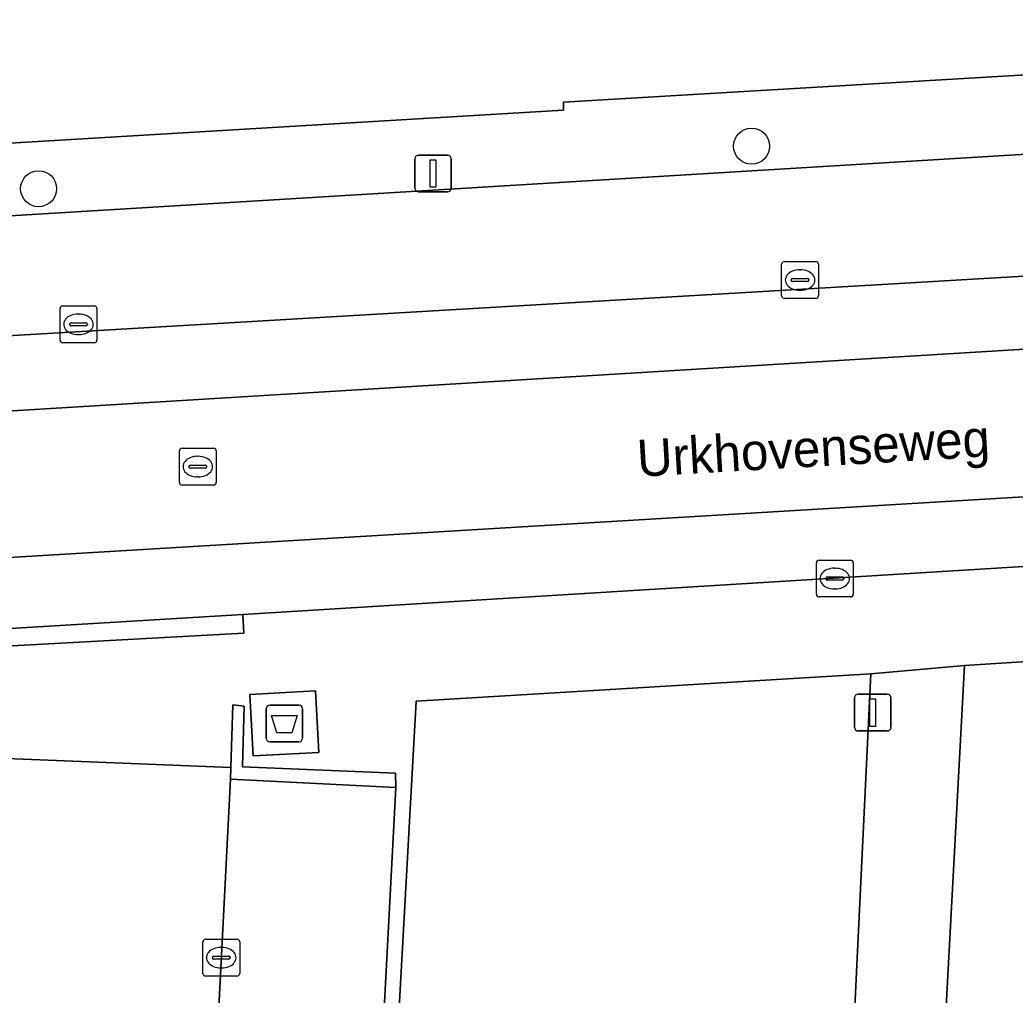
# Model space of a CAD drawing. Extents: x 162989 to 165008, y 383432 to 384338.
# Drawn here: x 164565.85 to 164592.86, y 384039.42 to 384065.89 of the extents above; entities that cross this region are included whole.
import ezdxf

# ---------------------------------------------------------------- set-up
doc = ezdxf.new("R2010")
doc.units = 0
for name, color, linetype in [('IMGEO_Afval_apart_plaats', 7, 'Continuous'), ('IMGEO_Boom', 7, 'Continuous'), ('IMGEO_Erf', 7, 'Continuous'), ('IMGEO_Groenvoorziening', 7, 'Continuous'), ('IMGEO_Kolk', 7, 'Continuous'), ('IMGEO_Lichtmast', 7, 'Continuous'), ('IMGEO_Muur', 7, 'Continuous'), ('IMGEO_Openbare_ruimte_label', 7, 'Continuous'), ('IMGEO_Parkeervlak_open', 7, 'Continuous'), ('IMGEO_Rijbaan_lokaal_gesloten', 7, 'Continuous'), ('IMGEO_Rijbaan_lokaal_open', 7, 'Continuous'), ('IMGEO_Rioolput', 7, 'Continuous'), ('IMGEO_Voetpad_gesloten', 7, 'Continuous'), ('IMGEO_Voetpad_open', 7, 'Continuous')]:
    doc.layers.add(name, color=color, linetype=linetype)

msp = doc.modelspace()

# ---------------------------------------------------------------- linework, layer by layer
at = {"layer": 'IMGEO_Afval_apart_plaats'}
for p, q in [((164572.529, 384046.393), (164572.529, 384047.193)), ((164572.529, 384047.193), (164572.529, 384046.393)), ((164572.629, 384047.293), (164573.419, 384047.293)), ((164573.419, 384047.293), (164572.629, 384047.293)), ((164573.519, 384047.193), (164573.519, 384046.393)), ((164573.519, 384046.393), (164573.519, 384047.193)), ((164573.419, 384046.293), (164572.629, 384046.293)), ((164572.629, 384046.293), (164573.419, 384046.293))]:
    msp.add_line(p, q, dxfattribs=at)
msp.add_lwpolyline([(164572.672, 384047.007), (164573.376, 384047.007), (164573.227, 384046.537), (164572.821, 384046.537), (164572.672, 384047.007)], dxfattribs=at)
for centre, start, end in [((164572.629, 384047.193), 90, 180), ((164572.629, 384047.193), 90, 180), ((164573.419, 384047.193), 0, 90), ((164573.419, 384047.193), 360, 90), ((164572.629, 384046.393), 180, 270), ((164572.629, 384046.393), 180, 270), ((164573.419, 384046.393), 270, 0), ((164573.419, 384046.393), 270, 0)]:
    msp.add_arc(centre, 0.1, start, end, dxfattribs=at)
at = {"layer": 'IMGEO_Boom'}
for centre in [(164585.705, 384062.461), (164566.355, 384061.309)]:
    msp.add_circle(centre, 0.489, dxfattribs=at)
at = {"layer": 'IMGEO_Erf'}
msp.add_lwpolyline([(164464.055, 384055.205), (164470.042, 384055.555), (164469.867, 384057.645), (164474.923, 384058.064), (164475.925, 384057.102), (164477.65, 384057.223), (164478.037, 384057.246), (164482.124, 384057.494), (164497.22, 384058.41), (164500, 384058.579), (164507.11, 384059.011), (164512.49, 384059.337), (164513.708, 384059.411), (164543.585, 384061.246), (164555.023, 384061.918), (164560.557, 384062.249), (164580.599, 384063.436), (164580.599, 384063.656), (164600.028, 384064.811)], dxfattribs=at)
at = {"layer": 'IMGEO_Groenvoorziening'}
for points in [[(164646.954, 384048.821), (164647.086, 384051.835), (164613.969, 384049.786), (164609.937, 384049.54), (164591.481, 384048.37), (164590.48, 384029.682), (164593.475, 384029.506), (164594.267, 384044.3), (164594.334, 384045.542), (164643.943, 384048.633)], [(164588.942, 384048.142), (164576.598, 384047.401), (164575.66, 384030.425), (164577.74, 384030.333), (164588.06, 384029.875)]]:
    msp.add_lwpolyline(points, close=True, dxfattribs=at)
at = {"layer": 'IMGEO_Kolk'}
for p, q in [((164586.594, 384059.33), (164587.446, 384059.33)), ((164586.519, 384058.404), (164586.519, 384059.256)), ((164587.007, 384059.11), (164587.032, 384059.11)), ((164587.52, 384059.256), (164587.52, 384058.404)), ((164586.778, 384058.824), (164586.778, 384058.836)), ((164587.216, 384058.787), (164586.818, 384058.787)), ((164586.821, 384058.873), (164587.219, 384058.873)), ((164587.262, 384058.836), (164587.262, 384058.824)), ((164587.03, 384058.55), (164587.005, 384058.55)), ((164587.446, 384058.33), (164586.594, 384058.33)), ((164566.936, 384057.201), (164566.936, 384058.053)), ((164567.011, 384058.127), (164567.863, 384058.127)), ((164567.937, 384058.053), (164567.937, 384057.201)), ((164567.238, 384057.67), (164567.636, 384057.67)), ((164567.424, 384057.907), (164567.449, 384057.907)), ((164567.195, 384057.621), (164567.195, 384057.633)), ((164567.633, 384057.584), (164567.235, 384057.584)), ((164567.679, 384057.633), (164567.679, 384057.621)), ((164567.863, 384057.127), (164567.011, 384057.127)), ((164567.447, 384057.347), (164567.422, 384057.347)), ((164587.537, 384051.227), (164588.389, 384051.227)), ((164587.462, 384050.301), (164587.462, 384051.153)), ((164587.95, 384051.007), (164587.975, 384051.007)), ((164588.463, 384051.153), (164588.463, 384050.301)), ((164587.721, 384050.721), (164587.721, 384050.733)), ((164588.159, 384050.684), (164587.761, 384050.684)), ((164587.764, 384050.77), (164588.162, 384050.77)), ((164588.205, 384050.733), (164588.205, 384050.721)), ((164587.973, 384050.447), (164587.948, 384050.447)), ((164588.389, 384050.227), (164587.537, 384050.227)), ((164570.887, 384040.937), (164571.739, 384040.937)), ((164570.812, 384040.011), (164570.812, 384040.863)), ((164571.3, 384040.717), (164571.325, 384040.717)), ((164571.813, 384040.863), (164571.813, 384040.011)), ((164571.071, 384040.431), (164571.071, 384040.443)), ((164571.509, 384040.394), (164571.111, 384040.394)), ((164571.114, 384040.48), (164571.512, 384040.48)), ((164571.555, 384040.443), (164571.555, 384040.431)), ((164571.323, 384040.157), (164571.298, 384040.157)), ((164571.739, 384039.937), (164570.887, 384039.937))]:
    msp.add_line(p, q, dxfattribs=at)
for points in [[(164586.594, 384059.33), (164587.446, 384059.33)], [(164586.519, 384058.404), (164586.519, 384059.256)], [(164587.52, 384059.256), (164587.52, 384058.404)], [(164587.446, 384058.33), (164586.594, 384058.33)], [(164566.936, 384057.201), (164566.936, 384058.053)], [(164567.011, 384058.127), (164567.863, 384058.127)], [(164567.937, 384058.053), (164567.937, 384057.201)], [(164567.863, 384057.127), (164567.011, 384057.127)], [(164587.537, 384051.227), (164588.389, 384051.227)], [(164587.462, 384050.301), (164587.462, 384051.153)], [(164588.463, 384051.153), (164588.463, 384050.301)], [(164588.389, 384050.227), (164587.537, 384050.227)], [(164570.887, 384040.937), (164571.739, 384040.937)], [(164570.812, 384040.011), (164570.812, 384040.863)], [(164571.813, 384040.863), (164571.813, 384040.011)], [(164571.739, 384039.937), (164570.887, 384039.937)]]:
    msp.add_lwpolyline(points, dxfattribs=at)
for centre, radius, start, end in [((164586.596, 384059.254), 0.0765, 91.552, 178.448), ((164586.596, 384059.254), 0.0765, 91.552, 178.448), ((164587.444, 384059.254), 0.0765, 1.552, 88.448), ((164587.444, 384059.254), 0.0765, 1.552, 88.448), ((164586.818, 384058.833), 0.0403, 85.8775, 175.7526), ((164586.815, 384058.823), 0.0366, 178.938, 274.7102), ((164587.219, 384058.83), 0.043, 264.8664, 352.4533), ((164587.223, 384058.835), 0.0386, 1.7309, 96.639), ((164586.596, 384058.406), 0.0765, 181.552, 268.448), ((164586.596, 384058.406), 0.0765, 181.552, 268.448), ((164587.444, 384058.406), 0.0765, 271.552, 358.448), ((164587.444, 384058.406), 0.0765, 271.552, 358.448), ((164567.013, 384058.051), 0.0765, 91.552, 178.448), ((164567.013, 384058.051), 0.0765, 91.552, 178.448), ((164567.861, 384058.051), 0.0765, 1.552, 88.448), ((164567.861, 384058.051), 0.0765, 1.552, 88.448), ((164567.235, 384057.63), 0.0403, 85.8775, 175.7526), ((164567.64, 384057.632), 0.0386, 1.7309, 96.639), ((164567.232, 384057.62), 0.0366, 178.938, 274.7102), ((164567.636, 384057.627), 0.043, 264.8664, 352.4533), ((164567.013, 384057.203), 0.0765, 181.552, 268.448), ((164567.013, 384057.203), 0.0765, 181.552, 268.448), ((164567.861, 384057.203), 0.0765, 271.552, 358.448), ((164567.861, 384057.203), 0.0765, 271.552, 358.448), ((164587.539, 384051.151), 0.0765, 91.552, 178.448), ((164587.539, 384051.151), 0.0765, 91.552, 178.448), ((164588.387, 384051.151), 0.0765, 1.552, 88.448), ((164588.387, 384051.151), 0.0765, 1.552, 88.448), ((164587.761, 384050.73), 0.0403, 85.8775, 175.7526), ((164587.758, 384050.72), 0.0366, 178.938, 274.7102), ((164588.162, 384050.727), 0.043, 264.8664, 352.4533), ((164588.166, 384050.732), 0.0386, 1.7309, 96.639), ((164587.539, 384050.303), 0.0765, 181.552, 268.448), ((164587.539, 384050.303), 0.0765, 181.552, 268.448), ((164588.387, 384050.303), 0.0765, 271.552, 358.448), ((164588.387, 384050.303), 0.0765, 271.552, 358.448), ((164570.889, 384040.861), 0.0765, 91.552, 178.448), ((164570.889, 384040.861), 0.0765, 91.552, 178.448), ((164571.737, 384040.861), 0.0765, 1.552, 88.448), ((164571.737, 384040.861), 0.0765, 1.552, 88.448), ((164571.111, 384040.44), 0.0403, 85.8775, 175.7526), ((164571.108, 384040.43), 0.0366, 178.938, 274.7102), ((164571.512, 384040.437), 0.043, 264.8664, 352.4533), ((164571.516, 384040.442), 0.0386, 1.7309, 96.639), ((164570.889, 384040.013), 0.0765, 181.552, 268.448), ((164570.889, 384040.013), 0.0765, 181.552, 268.448), ((164571.737, 384040.013), 0.0765, 271.552, 358.448), ((164571.737, 384040.013), 0.0765, 271.552, 358.448)]:
    msp.add_arc(centre, radius, start, end, dxfattribs=at)
for centre, major_axis, ratio, start_param, end_param in [((164587.006, 384058.83), (-0.387, 0.002), 0.722429, 4.712389, 7.853982), ((164587.031, 384058.83), (-0.39, 0.002), 0.717154, 1.570796, 4.712389), ((164567.423, 384057.627), (-0.387, 0.002), 0.722429, 4.712389, 7.853982), ((164567.448, 384057.627), (-0.39, 0.002), 0.717154, 1.570796, 4.712389), ((164587.949, 384050.727), (-0.387, 0.002), 0.722429, 4.712389, 7.853982), ((164587.974, 384050.727), (-0.39, 0.002), 0.717154, 1.570796, 4.712389), ((164571.299, 384040.437), (-0.387, 0.002), 0.722429, 4.712389, 7.853982), ((164571.324, 384040.437), (-0.39, 0.002), 0.717154, 1.570796, 4.712389)]:
    msp.add_ellipse(centre, major_axis=major_axis, ratio=ratio, start_param=start_param, end_param=end_param, dxfattribs=at)
at = {"layer": 'IMGEO_Lichtmast'}
for p, q in [((164576.563, 384061.321), (164576.563, 384062.121)), ((164576.563, 384062.121), (164576.563, 384061.321)), ((164576.663, 384062.221), (164577.453, 384062.221)), ((164577.453, 384062.221), (164576.663, 384062.221)), ((164577.553, 384062.121), (164577.553, 384061.321)), ((164577.553, 384061.321), (164577.553, 384062.121)), ((164577.453, 384061.221), (164576.663, 384061.221)), ((164576.663, 384061.221), (164577.453, 384061.221)), ((164588.497, 384046.69), (164588.497, 384047.49)), ((164588.497, 384047.49), (164588.497, 384046.69)), ((164588.597, 384047.59), (164589.387, 384047.59)), ((164589.387, 384047.59), (164588.597, 384047.59)), ((164589.487, 384047.49), (164589.487, 384046.69)), ((164589.487, 384046.69), (164589.487, 384047.49)), ((164589.387, 384046.59), (164588.597, 384046.59)), ((164588.597, 384046.59), (164589.387, 384046.59))]:
    msp.add_line(p, q, dxfattribs=at)
for points in [[(164576.983, 384062.096), (164577.133, 384062.096), (164577.133, 384061.346), (164576.983, 384061.346), (164576.983, 384062.096)], [(164588.917, 384047.465), (164589.067, 384047.465), (164589.067, 384046.715), (164588.917, 384046.715), (164588.917, 384047.465)]]:
    msp.add_lwpolyline(points, dxfattribs=at)
for centre, start, end in [((164576.663, 384062.121), 90, 180), ((164576.663, 384062.121), 90, 180), ((164577.453, 384062.121), 0, 90), ((164577.453, 384062.121), 360, 90), ((164576.663, 384061.321), 180, 270), ((164576.663, 384061.321), 180, 270), ((164577.453, 384061.321), 270, 0), ((164577.453, 384061.321), 270, 0), ((164588.597, 384047.49), 90, 180), ((164588.597, 384047.49), 90, 180), ((164589.387, 384047.49), 0, 90), ((164589.387, 384047.49), 360, 90), ((164588.597, 384046.69), 180, 270), ((164588.597, 384046.69), 180, 270), ((164589.387, 384046.69), 270, 0), ((164589.387, 384046.69), 270, 0)]:
    msp.add_arc(centre, 0.1, start, end, dxfattribs=at)
at = {"layer": 'IMGEO_Muur'}
msp.add_lwpolyline([(164571.57, 384045.602), (164571.559, 384045.286), (164576.047, 384045.052), (164576.037, 384045.442), (164571.885, 384045.62), (164571.934, 384047.265), (164571.626, 384047.297)], close=True, dxfattribs=at)
at = {"layer": 'IMGEO_Parkeervlak_open'}
for points in [[(164730.489, 384070.567), (164715.773, 384069.676), (164708.246, 384069.22), (164693.97, 384068.355), (164683.65, 384067.729), (164660.814, 384066.346), (164656.09, 384066.06), (164650.547, 384065.724), (164632.025, 384064.601), (164625.505, 384064.206), (164607.939, 384063.142), (164600.181, 384062.672), (164560.654, 384060.277), (164555.096, 384059.94), (164543.704, 384059.25), (164513.835, 384057.44), (164512.612, 384057.366), (164507.222, 384057.04), (164500, 384056.602), (164486.273, 384055.632), (164482.259, 384055.431), (164478.268, 384055.159), (164478.006, 384054.956), (164476.384, 384052.651)], [(164475.262, 384051.966), (164481.169, 384052.344), (164487.308, 384052.71), (164500.012, 384053.472), (164636.553, 384061.483), (164655.82, 384062.938)]]:
    msp.add_lwpolyline(points, dxfattribs=at)
msp.add_lwpolyline([(164569.969, 384014.128), (164574.411, 384013.969), (164576.047, 384045.052), (164571.559, 384045.286)], close=True, dxfattribs=at)
at = {"layer": 'IMGEO_Rijbaan_lokaal_gesloten'}
for points in [[(164694.411, 384063.128), (164694.274, 384065.267), (164690.033, 384064.795), (164655.82, 384062.938), (164636.553, 384061.483), (164500.012, 384053.472), (164487.308, 384052.71), (164481.169, 384052.344), (164475.262, 384051.966), (164475.102, 384051.956), (164475.001, 384051.949), (164472.613, 384051.804), (164469.08, 384051.567), (164460.555, 384051.047), (164452.487, 384050.524)], [(164433.906, 384052.205), (164433.375, 384052.329), (164433.007, 384050.304), (164435.744, 384049.633), (164439.168, 384048.925), (164444.386, 384048.405), (164449.061, 384048.287), (164454.54, 384048.571), (164467.904, 384049.326), (164694.411, 384063.128)], [(164648.852, 384054.484), (164655.126, 384054.879), (164656.324, 384054.954), (164672.157, 384055.846), (164679.693, 384056.298), (164684.52, 384056.638), (164686.232, 384056.737), (164694.79, 384057.19), (164694.664, 384059.164), (164610.336, 384053.978), (164518.813, 384048.5), (164493.123, 384046.989), (164459.498, 384045.005), (164450.148, 384044.438), (164443.158, 384044.627), (164439.286, 384044.958), (164436.405, 384045.336), (164432.284, 384046.33), (164431.941, 384044.442)], [(164451.119, 384042.504), (164459.81, 384043.034), (164461.569, 384043.141), (164468.584, 384043.71), (164471.627, 384043.891), (164478.458, 384044.297), (164500, 384045.527), (164512.967, 384046.108), (164525.282, 384046.98), (164565.274, 384049.357), (164571.897, 384049.751), (164648.852, 384054.484)]]:
    msp.add_lwpolyline(points, dxfattribs=at)
msp.add_lwpolyline([(164694.664, 384059.164), (164694.477, 384062.092), (164694.411, 384063.128), (164467.904, 384049.326), (164454.54, 384048.571), (164449.061, 384048.287), (164444.386, 384048.405), (164439.168, 384048.925), (164435.744, 384049.633), (164433.007, 384050.304), (164432.284, 384046.33), (164436.405, 384045.336), (164439.286, 384044.958), (164443.158, 384044.627), (164450.148, 384044.438), (164459.498, 384045.005), (164493.123, 384046.989), (164518.813, 384048.5), (164610.336, 384053.978)], close=True, dxfattribs=at)
at = {"layer": 'IMGEO_Rijbaan_lokaal_open'}
msp.add_lwpolyline([(164571.559, 384045.286), (164571.57, 384045.602), (164565.483, 384045.84), (164565.3, 384041.461), (164565.295, 384040.452), (164565.087, 384034.014), (164564.954, 384033.393), (164564.569, 384025.913), (164564.641, 384025.403), (164564.013, 384017.971), (164563.941, 384014.486), (164569.969, 384014.128)], close=True, dxfattribs=at)
at = {"layer": 'IMGEO_Rioolput'}
for p, q in [((164570.176, 384053.339), (164570.176, 384054.191)), ((164570.251, 384054.265), (164571.103, 384054.265)), ((164571.177, 384054.191), (164571.177, 384053.339)), ((164570.664, 384054.045), (164570.689, 384054.045)), ((164570.435, 384053.759), (164570.435, 384053.771)), ((164570.873, 384053.722), (164570.475, 384053.722)), ((164570.478, 384053.808), (164570.876, 384053.808)), ((164570.919, 384053.771), (164570.919, 384053.759)), ((164570.687, 384053.485), (164570.662, 384053.485)), ((164571.103, 384053.265), (164570.251, 384053.265))]:
    msp.add_line(p, q, dxfattribs=at)
for points in [[(164570.176, 384053.339), (164570.176, 384054.191)], [(164570.251, 384054.265), (164571.103, 384054.265)], [(164571.177, 384054.191), (164571.177, 384053.339)], [(164571.103, 384053.265), (164570.251, 384053.265)]]:
    msp.add_lwpolyline(points, dxfattribs=at)
for centre, radius, start, end in [((164570.253, 384054.189), 0.0765, 91.552, 178.448), ((164570.253, 384054.189), 0.0765, 91.552, 178.448), ((164571.101, 384054.189), 0.0765, 1.552, 88.448), ((164571.101, 384054.189), 0.0765, 1.552, 88.448), ((164570.475, 384053.768), 0.0403, 85.8775, 175.7526), ((164570.472, 384053.758), 0.0366, 178.938, 274.7102), ((164570.876, 384053.765), 0.043, 264.8664, 352.4533), ((164570.88, 384053.77), 0.0386, 1.7309, 96.639), ((164570.253, 384053.341), 0.0765, 181.552, 268.448), ((164570.253, 384053.341), 0.0765, 181.552, 268.448), ((164571.101, 384053.341), 0.0765, 271.552, 358.448), ((164571.101, 384053.341), 0.0765, 271.552, 358.448)]:
    msp.add_arc(centre, radius, start, end, dxfattribs=at)
for centre, major_axis, ratio, start_param, end_param in [((164570.663, 384053.765), (-0.387, 0.002), 0.722429, 4.712389, 7.853982), ((164570.688, 384053.765), (-0.39, 0.002), 0.717154, 1.570796, 4.712389)]:
    msp.add_ellipse(centre, major_axis=major_axis, ratio=ratio, start_param=start_param, end_param=end_param, dxfattribs=at)
at = {"layer": 'IMGEO_Voetpad_gesloten'}
msp.add_lwpolyline([(164573.87, 384047.675), (164572.091, 384047.583), (164572.177, 384045.912), (164573.956, 384046.004)], close=True, dxfattribs=at)
at = {"layer": 'IMGEO_Voetpad_open'}
for points in [[(164560.654, 384060.277), (164600.181, 384062.672), (164600.028, 384064.811), (164580.599, 384063.656), (164580.599, 384063.436), (164560.557, 384062.249)], [(164565.274, 384049.357), (164565.297, 384048.88), (164571.921, 384049.246), (164571.897, 384049.751)], [(164591.481, 384048.37), (164588.942, 384048.142), (164588.06, 384029.875), (164590.48, 384029.682)], [(164573.87, 384047.675), (164573.956, 384046.004), (164572.177, 384045.912), (164572.091, 384047.583)]]:
    msp.add_lwpolyline(points, close=True, dxfattribs=at)
for points in [[(164694.79, 384057.19), (164686.232, 384056.737), (164684.52, 384056.638), (164679.693, 384056.298), (164679.731, 384055.783), (164672.177, 384055.319), (164672.157, 384055.846), (164656.324, 384054.954), (164656.351, 384054.458), (164655.083, 384054.38), (164648.878, 384053.996), (164648.852, 384054.484), (164571.897, 384049.751), (164571.921, 384049.246), (164565.297, 384048.88), (164565.274, 384049.357), (164525.282, 384046.98), (164512.967, 384046.108), (164500, 384045.527), (164478.458, 384044.297), (164478.491, 384043.798), (164471.66, 384043.39), (164471.627, 384043.891), (164468.584, 384043.71)], [(164576.792, 384011.366), (164576.928, 384014.771), (164577.533, 384026.098), (164577.646, 384028.223), (164577.74, 384030.333), (164575.66, 384030.425), (164576.598, 384047.401), (164588.942, 384048.142), (164591.481, 384048.37), (164609.937, 384049.54), (164613.969, 384049.786), (164647.086, 384051.835), (164649.732, 384051.964), (164654.9, 384052.26), (164655.31, 384052.26), (164665.435, 384052.992), (164667.974, 384053.01), (164673.51, 384053.377), (164678.513, 384053.709), (164682.137, 384053.949), (164694.95, 384054.684), (164694.79, 384057.19)], [(164468.431, 384041.291), (164471.48, 384041.348), (164471.82, 384041.277), (164477.687, 384040.984), (164493.78, 384040.292), (164496.359, 384040.161), (164496.512, 384043.171), (164500, 384042.99), (164515.185, 384042.25), (164515.254, 384043.797), (164531.707, 384043.016), (164534.833, 384042.88), (164534.897, 384044.353), (164560.024, 384043.205), (164560.198, 384046.119), (164565.483, 384045.84), (164571.57, 384045.602), (164571.626, 384047.297), (164571.934, 384047.265), (164571.885, 384045.62), (164576.037, 384045.442), (164576.047, 384045.052), (164574.411, 384013.969)]]:
    msp.add_lwpolyline(points, dxfattribs=at)

# ---------------------------------------------------------------- texts
at = {"layer": 'IMGEO_Openbare_ruimte_label'}
msp.add_text('Urkhovenseweg', height=1, rotation=3.3261, dxfattribs=at).set_placement((164582.623, 384053.487))

doc.saveas('drawing.dxf')
